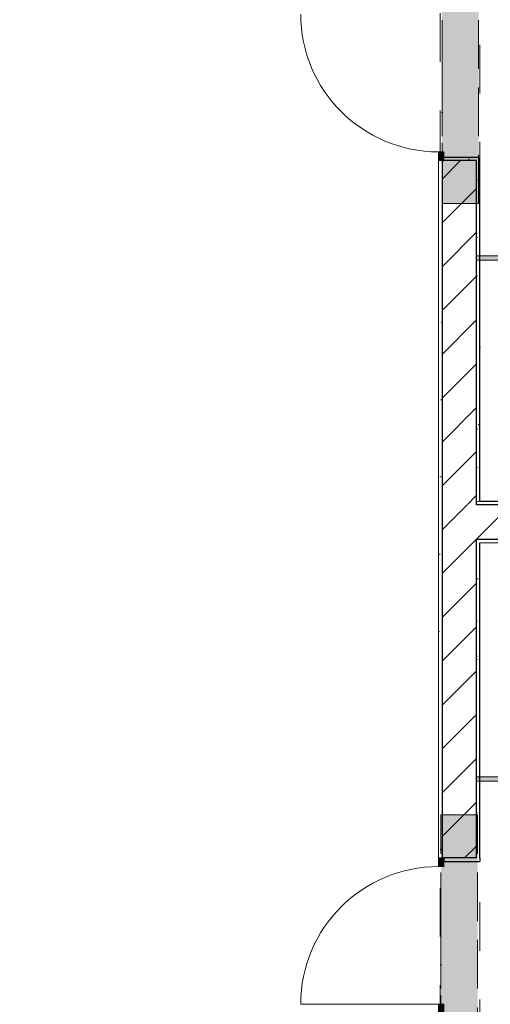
# Model space of a CAD drawing. Header units: millimetres. Extents: x -59761 to 112741, y -57975 to 46221.
# Tile 416 of 421: x 30010 to 32740, y 849 to 6566. Entities that reach past the tile are written whole.
import ezdxf

# ---------------------------------------------------------------- set-up
doc = ezdxf.new("R2010")
doc.units = ezdxf.units.MM
for name, pattern in [('Wipeout_Contour', [1000, 0, -1000]), ('Невидимая', [391.222223, 282.222223, -109]), ('Штриховая', [564.444447, 282.222223, -282.222223]), ('Штрихпунктирная', [670.277762, 352.777767, -176.388884, 0, -141.111112])]:
    doc.linetypes.add(name, pattern=pattern)
for name, color, linetype in [('Интерьер - Оборудование', 7, 'Continuous'), ('Конструктив - Перемычки', 7, 'Continuous'), ('Конструктив - Стены Блок 200 нов', 7, 'Continuous'), ('Элемент Модели - Зона', 7, 'Continuous')]:
    doc.layers.add(name, color=color, linetype=linetype)
pattern_1 = [(45, (-45000, -53650), (-111.36932, 111.36932), [0, -105, 0, -157.5]), (110, (-44650, -53650), (148.0016, 53.86817), [0, -77, 0, -133])]
pattern_2 = [(45, (-45000, -54000), (-127.27922, 127.27922), [])]

msp = doc.modelspace()

# ---------------------------------------------------------------- hatches: boundary and pattern name
at = {"layer": 'Конструктив - Стены Блок 200 нов', "linetype": 'Continuous', "lineweight": 0}
msp.add_hatch(color=255, dxfattribs=at).paths.add_polyline_path([(32440.06, 799.02), (32470.06, 799.02), (32470.06, 849.02), (32440.06, 849.02)])

# ---------------------------------------------------------------- linework, layer by layer
at = {"layer": 'Конструктив - Стены Блок 200 нов', "color": 7, "linetype": 'Continuous', "lineweight": 5}
for p, q in [((32470.06, 5799), (32440.06, 5799)), ((32470.06, 1649.02), (32440.06, 1649.02)), ((32440.06, 849.02), (31640.06, 849.02)), ((32440.06, 799.02), (32440.06, 849.02)), ((32440.06, 849.02), (32470.06, 849.02)), ((32470.06, 849.02), (32470.06, 799.02))]:
    msp.add_line(p, q, dxfattribs=at)
for centre, start, end in [((32440.06, 6599), 180, 270), ((32440.06, 849.02), 90, 180)]:
    msp.add_arc(centre, 800, start, end, dxfattribs=at)
at = {"layer": 'Элемент Модели - Зона', "color": 253, "linetype": 'Штриховая', "lineweight": 15, "flags": 128}
for points in [[(-8890, -17680), (-3119.74, -17680), (-3119.74, -14858.42), (142.53, -11594.86), (156.67, -11609), (156.67, -11580), (18300, -11580), (18300, -11600), (32399.73, -11600), (32399.73, -11580), (69081.36, -11580), (72316.72, -14823.47), (72320.06, -15158.11), (72320.06, -17695), (72360, -17695), (72360, -19700), (72120, -19700), (72120, -18300), (71700, -18300), (71700, -17900), (63300, -17900), (63300, -18300), (62700, -18300), (62700, -17900), (54320, -17900), (54320, -27030), (62700, -27030), (62700, -26350), (63300, -26350), (63300, -27540), (67380, -27540), (67380, -26630), (67500, -26630), (67500, -27660), (62920, -27660), (62920, -32819.89), (72120, -32819.89), (72120, -27750), (71650, -27750), (71650, -26250), (72120, -26250), (72120, -21200), (72360, -21200), (72360, -33849.94), (72120, -33849.94), (72120, -33059.89), (54320, -33059.89), (54320, -39349.94), (72120, -39349.94), (72120, -36299.94), (71700.06, -36299.94), (71700.06, -35674.44), (72120, -35674.44), (72120, -35349.94), (72360, -35349.94), (72360, -35679.94), (75850, -35679.94), (75850, -16794.88), (75238.88, -16794.88), (75238.88, -9000), (80700, -9000), (80700, -8700), (81300, -8700), (81300, -9000), (87517.1, -9000), (87517.1, -320), (85530, -320), (85530, 300), (84182.9, 300), (81300, 300), (81300, -300), (80700, -300), (80700, 212.5), (79799.78, 212.5), (72300, 212.5), (72300, -300), (71700, -300), (71700, 212.5), (63300, 212.5), (63300, -300), (62700, -300), (62700, 212.5), (54300, 212.5), (54300, -300), (53700, -300), (53700, 212.5), (45650, 212.5), (45650, -300), (45050, -300), (44950, -300), (44950, -5367.2), (32450.06, -5367.2), (32450.06, -200), (32450.06, 7690), (32460.06, 7690), (32460.06, 13850), (29720, 13850), (29720, 5730), (28964.53, 5730), (28964.53, 212), (27300.06, 212), (27300.06, -300), (26700.06, -300), (26700.06, 212), (18300, 212), (18300, -300), (17700, -300), (17700, 212), (16025.03, 212), (16025.03, -7500), (16025.03, -9042.59), (9300, -9042.59), (9300, -9300), (8700, -9300), (8700, -9042.59), (300, -9042.59), (300, -9300), (-300, -9300), (-300, -9042.59), (-8250, -9042.59), (-8250, -9300), (-8850, -9300), (-8850, -9042.59), (-8890, -9042.59)], [(35450.06, 3769.5), (35450.06, 7379), (32680.06, 7379), (32680.06, 3769.5)], [(35450.06, -80), (35450.06, 3529.5), (32680.06, 3529.5), (32680.06, -80)]]:
    msp.add_lwpolyline(points, close=True, dxfattribs=at)

# ---------------------------------------------------------------- next in the draw order: wipeouts: each hides what was drawn before it
at = {"color": 254, "linetype": 'Wipeout_Contour', "lineweight": 0, "ltscale": 10024552.9607766}
msp.add_wipeout([(32460.06, 5749), (32440.06, 5749), (32440.06, 1699.02), (32460.06, 1699.02)], dxfattribs=at).dxf.layer = 'Конструктив - Стены Блок 200 нов'
at = {"color": 254, "linetype": 'Wipeout_Contour', "lineweight": 0, "ltscale": 10024958.57025775}
msp.add_wipeout([(32660.06, 3769.5), (32680.06, 3769.5), (32680.06, 5749), (32660.06, 5749)], dxfattribs=at).dxf.layer = 'Конструктив - Стены Блок 200 нов'
at = {"color": 254, "linetype": 'Wipeout_Contour', "lineweight": 0, "ltscale": 10025507.39980507}
msp.add_wipeout([(32680.06, 3529.5), (32680.06, 3549.5), (32660.06, 3549.5), (32660.06, 3529.5)], dxfattribs=at).dxf.layer = 'Конструктив - Стены Блок 200 нов'

# ---------------------------------------------------------------- next in the draw order: hatches: boundary and pattern name
at = {"layer": 'Конструктив - Стены Блок 200 нов', "linetype": 'Continuous', "lineweight": 5}
h = msp.add_hatch(dxfattribs=at)
h.set_pattern_fill('ШТУКАТУРКА__ГИПС_01_000D', color=252, style=0, pattern_type=2)
h.set_pattern_definition(pattern_1)
h.paths.add_polyline_path([(32460.06, 5749), (32440.06, 5749), (32440.06, 1699.02), (32460.06, 1699.02)])
h = msp.add_hatch(dxfattribs=at)
h.set_pattern_fill('ШТУКАТУРКА__ГИПС_01_000D', color=252, style=0, pattern_type=2)
h.set_pattern_definition(pattern_1)
h.paths.add_polyline_path([(32660.06, 3769.5), (32680.06, 3769.5), (32680.06, 5749), (32660.06, 5749)])

# ---------------------------------------------------------------- next in the draw order: wipeouts: each hides what was drawn before it
at = {"color": 254, "linetype": 'Wipeout_Contour', "lineweight": 0, "ltscale": 10025926.5224172}
msp.add_wipeout([(32680.06, 3529.5), (32660.06, 3529.5), (32660.06, 1699.02), (32680.06, 1699.02)], dxfattribs=at).dxf.layer = 'Конструктив - Стены Блок 200 нов'

# ---------------------------------------------------------------- next in the draw order: hatches: boundary and pattern name
at = {"layer": 'Конструктив - Стены Блок 200 нов', "linetype": 'Continuous', "lineweight": 5}
h = msp.add_hatch(dxfattribs=at)
h.set_pattern_fill('ШТУКАТУРКА__ГИПС_01_000D', color=252, style=0, pattern_type=2)
h.set_pattern_definition(pattern_1)
h.paths.add_polyline_path([(32680.06, 3529.5), (32660.06, 3529.5), (32660.06, 1699.02), (32680.06, 1699.02)])

# ---------------------------------------------------------------- next in the draw order: wipeouts: each hides what was drawn before it
at = {"color": 254, "linetype": 'Wipeout_Contour', "lineweight": 0, "ltscale": 10025408.09784334}
msp.add_wipeout([(32680.06, 3749.5), (32680.06, 3769.5), (32660.06, 3769.5), (32660.06, 3749.5)], dxfattribs=at).dxf.layer = 'Конструктив - Стены Блок 200 нов'

# ---------------------------------------------------------------- next in the draw order: hatches: boundary and pattern name
at = {"layer": 'Конструктив - Стены Блок 200 нов', "linetype": 'Continuous', "lineweight": 5}
h = msp.add_hatch(dxfattribs=at)
h.set_pattern_fill('ШТУКАТУРКА__ГИПС_01_000D', color=252, style=0, pattern_type=2)
h.set_pattern_definition(pattern_1)
h.paths.add_polyline_path([(32680.06, 3749.5), (32680.06, 3769.5), (32660.06, 3769.5), (32660.06, 3749.5)])

# ---------------------------------------------------------------- next in the draw order: wipeouts: each hides what was drawn before it
at = {"color": 254, "linetype": 'Wipeout_Contour', "lineweight": 0, "ltscale": 12530455.90992659}
msp.add_wipeout([(32460.06, 3749.5), (32660.06, 3749.5), (32660.06, 5749), (32470.06, 5749), (32460.06, 5749)], dxfattribs=at).dxf.layer = 'Конструктив - Стены Блок 200 нов'

# ---------------------------------------------------------------- next in the draw order: hatches: boundary and pattern name
at = {"layer": 'Интерьер - Оборудование', "linetype": 'Continuous', "lineweight": 0}
msp.add_hatch(color=255, dxfattribs=at).paths.add_polyline_path([(32660.06, 5195), (32660.06, 5170), (32800.06, 5170), (32800.06, 5195)])
at = {"layer": 'Конструктив - Стены Блок 200 нов', "linetype": 'Continuous', "lineweight": 5}
h = msp.add_hatch(dxfattribs=at)
h.set_pattern_fill('БЛОКИ_БЕТОННЫЕ_ЭФФЕКТИВН_2D', style=0, pattern_type=2)
h.set_pattern_definition(pattern_2)
h.paths.add_polyline_path([(32460.06, 3749.5), (32660.06, 3749.5), (32660.06, 5749), (32470.06, 5749), (32460.06, 5749)])

# ---------------------------------------------------------------- next in the draw order: linework, layer by layer
at = {"layer": 'Интерьер - Оборудование', "color": 7, "linetype": 'Continuous', "lineweight": 15, "flags": 128}
msp.add_lwpolyline([(32660.06, 5195), (32660.06, 5170), (32800.06, 5170), (32800.06, 5195)], close=True, dxfattribs=at)
at = {"layer": 'Конструктив - Перемычки', "color": 7, "linetype": 'Невидимая', "lineweight": 0}
msp.add_line((32671.98, 5499), (32459.98, 5499), dxfattribs=at)
at = {"layer": 'Конструктив - Стены Блок 200 нов', "color": 7, "linetype": 'Continuous', "lineweight": 5}
msp.add_line((32440.06, 5799), (32440.06, 5749), dxfattribs=at)

# ---------------------------------------------------------------- next in the draw order: wipeouts: each hides what was drawn before it
at = {"color": 254, "linetype": 'Wipeout_Contour', "lineweight": 0, "ltscale": 12530249.57104851}
msp.add_wipeout([(32680.06, 5749), (32680.06, 5769), (32470.06, 5769), (32470.06, 5749), (32660.06, 5749)], dxfattribs=at).dxf.layer = 'Конструктив - Стены Блок 200 нов'
at = {"color": 254, "linetype": 'Wipeout_Contour', "lineweight": 0, "ltscale": 10025020.55769243}
msp.add_wipeout([(32660.06, 3549.5), (32660.06, 3749.5), (32460.06, 3749.5), (32460.06, 3549.5)], dxfattribs=at).dxf.layer = 'Конструктив - Стены Блок 200 нов'

# ---------------------------------------------------------------- next in the draw order: hatches: boundary and pattern name
at = {"layer": 'Конструктив - Перемычки', "linetype": 'Continuous', "lineweight": 0}
msp.add_hatch(color=59, dxfattribs=at).paths.add_polyline_path([(32459.98, 5499), (32671.98, 5499), (32671.98, 6899), (32459.98, 6899)])
at = {"layer": 'Конструктив - Стены Блок 200 нов', "linetype": 'Continuous', "lineweight": 0}
msp.add_hatch(color=255, dxfattribs=at).paths.add_polyline_path([(32470.06, 5749), (32470.06, 5799), (32440.06, 5799), (32440.06, 5749)])
at = {"layer": 'Конструктив - Стены Блок 200 нов', "linetype": 'Continuous', "lineweight": 5}
h = msp.add_hatch(dxfattribs=at)
h.set_pattern_fill('ШТУКАТУРКА__ГИПС_01_000D', color=252, style=0, pattern_type=2)
h.set_pattern_definition(pattern_1)
h.paths.add_polyline_path([(32680.06, 5749), (32680.06, 5769), (32470.06, 5769), (32470.06, 5749), (32660.06, 5749)])
h = msp.add_hatch(dxfattribs=at)
h.set_pattern_fill('БЛОКИ_БЕТОННЫЕ_ЭФФЕКТИВН_2D', style=0, pattern_type=2)
h.set_pattern_definition(pattern_2)
h.paths.add_polyline_path([(32660.06, 3549.5), (32660.06, 3749.5), (32460.06, 3749.5), (32460.06, 3549.5)])

# ---------------------------------------------------------------- next in the draw order: linework, layer by layer
at = {"layer": 'Конструктив - Перемычки', "color": 7, "linetype": 'Невидимая', "lineweight": 0}
for p, q in [((32459.98, 5499), (32459.98, 6899)), ((32671.98, 5499), (32671.98, 6899))]:
    msp.add_line(p, q, dxfattribs=at)
at = {"layer": 'Конструктив - Перемычки', "color": 7, "linetype": 'Штрихпунктирная', "lineweight": 0}
msp.add_line((32459.98, 5499), (32459.98, 6899), dxfattribs=at)
at = {"layer": 'Конструктив - Стены Блок 200 нов', "color": 7, "linetype": 'Continuous', "lineweight": 5}
for p, q in [((32470.06, 5749), (32470.06, 5799)), ((32440.06, 5749), (32460.06, 5749)), ((32440.06, 5749), (32470.06, 5749)), ((32440.06, 5749), (32460.06, 5749)), ((32440.06, 5749), (32460.06, 5749))]:
    msp.add_line(p, q, dxfattribs=at)
at = {"layer": 'Конструктив - Стены Блок 200 нов', "color": 7, "linetype": 'Continuous', "lineweight": 30}
for p, q in [((32460.06, 5749), (32460.06, 3749.5)), ((32460.06, 5749), (32470.06, 5749)), ((32460.06, 5749), (32470.06, 5749)), ((32460.06, 5749), (32470.06, 5749)), ((32470.06, 5769), (32680.06, 5769)), ((32470.06, 5749), (32470.06, 5769)), ((32470.06, 5769), (32680.06, 5769)), ((32660.06, 5749), (32470.06, 5749)), ((32660.06, 3749.5), (32660.06, 5749)), ((32680.06, 5749), (32680.06, 5769)), ((32680.06, 5749), (32680.06, 5769)), ((32680.06, 3749.5), (32660.06, 3749.5))]:
    msp.add_line(p, q, dxfattribs=at)
at = {"layer": 'Конструктив - Стены Блок 200 нов', "color": 7, "linetype": 'Continuous', "lineweight": 30, "flags": 128}
msp.add_lwpolyline([(32680.06, 3769.5), (32680.06, 5749)], dxfattribs=at)

# ---------------------------------------------------------------- next in the draw order: wipeouts: each hides what was drawn before it
at = {"color": 254, "linetype": 'Wipeout_Contour', "lineweight": 0, "ltscale": 12531871.91912622}
msp.add_wipeout([(32460.06, 1699.02), (32470.06, 1699.02), (32660.06, 1699.02), (32660.06, 3549.5), (32460.06, 3549.5)], dxfattribs=at).dxf.layer = 'Конструктив - Стены Блок 200 нов'

# ---------------------------------------------------------------- next in the draw order: hatches: boundary and pattern name
at = {"layer": 'Интерьер - Оборудование', "linetype": 'Continuous', "lineweight": 0}
msp.add_hatch(color=255, dxfattribs=at).paths.add_polyline_path([(32660.06, 2144.5), (32803.4, 2144.5), (32803.4, 2169.5), (32660.06, 2169.5)])
at = {"layer": 'Конструктив - Стены Блок 200 нов', "linetype": 'Continuous', "lineweight": 5}
h = msp.add_hatch(dxfattribs=at)
h.set_pattern_fill('БЛОКИ_БЕТОННЫЕ_ЭФФЕКТИВН_2D', style=0, pattern_type=2)
h.set_pattern_definition(pattern_2)
h.paths.add_polyline_path([(32460.06, 1699.02), (32470.06, 1699.02), (32660.06, 1699.02), (32660.06, 3549.5), (32460.06, 3549.5)])

# ---------------------------------------------------------------- next in the draw order: linework, layer by layer
at = {"layer": 'Интерьер - Оборудование', "color": 7, "linetype": 'Continuous', "lineweight": 15, "flags": 128}
msp.add_lwpolyline([(32660.06, 2144.5), (32660.06, 2169.5), (32803.4, 2169.5), (32803.4, 2144.5)], close=True, dxfattribs=at)
at = {"layer": 'Конструктив - Перемычки', "color": 7, "linetype": 'Невидимая', "lineweight": 0}
msp.add_line((32666.06, 1949.02), (32454.06, 1949.02), dxfattribs=at)
at = {"layer": 'Конструктив - Стены Блок 200 нов', "color": 7, "linetype": 'Continuous', "lineweight": 30}
for p, q in [((32460.06, 3749.5), (32460.06, 3549.5)), ((32660.06, 3549.5), (32680.06, 3549.5))]:
    msp.add_line(p, q, dxfattribs=at)
at = {"layer": 'Конструктив - Стены Блок 200 нов', "color": 7, "linetype": 'Continuous', "lineweight": 5}
msp.add_line((32440.06, 1649.02), (32440.06, 1699.02), dxfattribs=at)
at = {"layer": 'Конструктив - Стены Блок 200 нов', "color": 7, "linetype": 'Continuous', "lineweight": 5, "flags": 128}
msp.add_lwpolyline([(32440.06, 5749), (32440.06, 1699.02)], dxfattribs=at)

# ---------------------------------------------------------------- next in the draw order: wipeouts: each hides what was drawn before it
at = {"color": 254, "linetype": 'Wipeout_Contour', "lineweight": 0, "ltscale": 12532543.02302156}
msp.add_wipeout([(32680.06, 1699.02), (32660.06, 1699.02), (32470.06, 1699.02), (32470.06, 1679.02), (32680.06, 1679.02)], dxfattribs=at).dxf.layer = 'Конструктив - Стены Блок 200 нов'

# ---------------------------------------------------------------- next in the draw order: hatches: boundary and pattern name
at = {"layer": 'Конструктив - Перемычки', "linetype": 'Continuous', "lineweight": 0}
msp.add_hatch(color=59, dxfattribs=at).paths.add_polyline_path([(32454.06, 549.02), (32666.06, 549.02), (32666.06, 1949.02), (32454.06, 1949.02)])
at = {"layer": 'Конструктив - Стены Блок 200 нов', "linetype": 'Continuous', "lineweight": 0}
msp.add_hatch(color=255, dxfattribs=at).paths.add_polyline_path([(32470.06, 1699.02), (32440.06, 1699.02), (32440.06, 1649.02), (32470.06, 1649.02)])

# ---------------------------------------------------------------- next in the draw order: linework, layer by layer
at = {"layer": 'Конструктив - Перемычки', "color": 7, "linetype": 'Невидимая', "lineweight": 0}
for p, q in [((32454.06, 549.02), (32454.06, 1949.02)), ((32666.06, 549.02), (32666.06, 1949.02))]:
    msp.add_line(p, q, dxfattribs=at)
at = {"layer": 'Конструктив - Перемычки', "color": 7, "linetype": 'Штрихпунктирная', "lineweight": 0}
msp.add_line((32454.06, 549.02), (32454.06, 1949.02), dxfattribs=at)
at = {"layer": 'Конструктив - Стены Блок 200 нов', "color": 7, "linetype": 'Continuous', "lineweight": 30}
for p, q in [((32460.06, 3549.5), (32460.06, 1699.02)), ((32660.06, 1699.02), (32660.06, 3549.5)), ((32460.06, 1699.02), (32470.06, 1699.02)), ((32460.06, 1699.02), (32470.06, 1699.02)), ((32460.06, 1699.02), (32470.06, 1699.02)), ((32470.06, 1699.02), (32470.06, 1679.02)), ((32660.06, 1699.02), (32470.06, 1699.02)), ((32470.06, 1679.02), (32680.06, 1679.02)), ((32470.06, 1679.02), (32680.06, 1679.02)), ((32680.06, 1699.02), (32680.06, 1679.02)), ((32680.06, 1699.02), (32680.06, 1679.02))]:
    msp.add_line(p, q, dxfattribs=at)
at = {"layer": 'Конструктив - Стены Блок 200 нов', "color": 7, "linetype": 'Continuous', "lineweight": 5}
for p, q in [((32440.06, 1699.02), (32460.06, 1699.02)), ((32440.06, 1699.02), (32470.06, 1699.02)), ((32440.06, 1699.02), (32460.06, 1699.02)), ((32440.06, 1699.02), (32460.06, 1699.02)), ((32470.06, 1699.02), (32470.06, 1649.02))]:
    msp.add_line(p, q, dxfattribs=at)
at = {"layer": 'Конструктив - Стены Блок 200 нов', "color": 7, "linetype": 'Continuous', "lineweight": 30, "flags": 128}
msp.add_lwpolyline([(32680.06, 1699.02), (32680.06, 3529.5)], dxfattribs=at)

# ---------------------------------------------------------------- next in the draw order: wipeouts: each hides what was drawn before it
at = {"color": 254, "linetype": 'Wipeout_Contour', "lineweight": 0, "ltscale": 10025457.74709908}
msp.add_wipeout([(32680.06, 3549.5), (32680.06, 3749.5), (32660.06, 3749.5), (32660.06, 3549.5)], dxfattribs=at).dxf.layer = 'Конструктив - Стены Блок 200 нов'

# ---------------------------------------------------------------- next in the draw order: hatches: boundary and pattern name
at = {"layer": 'Конструктив - Стены Блок 200 нов', "linetype": 'Continuous', "lineweight": 5}
h = msp.add_hatch(dxfattribs=at)
h.set_pattern_fill('БЛОКИ_БЕТОННЫЕ_ЭФФЕКТИВН_2D', style=0, pattern_type=2)
h.set_pattern_definition(pattern_2)
h.paths.add_polyline_path([(32680.06, 3549.5), (32680.06, 3749.5), (32660.06, 3749.5), (32660.06, 3549.5)])

# ---------------------------------------------------------------- next in the draw order: wipeouts: each hides what was drawn before it
at = {"color": 254, "linetype": 'Wipeout_Contour', "lineweight": 0, "ltscale": 10030952.52411747}
msp.add_wipeout([(35450.06, 3769.5), (32680.06, 3769.5), (32680.06, 3749.5), (35450.06, 3749.5)], dxfattribs=at).dxf.layer = 'Конструктив - Стены Блок 200 нов'
at = {"color": 254, "linetype": 'Wipeout_Contour', "lineweight": 0, "ltscale": 10031051.77122237}
msp.add_wipeout([(32680.06, 3529.5), (35450.06, 3529.5), (35450.06, 3549.5), (32680.06, 3549.5)], dxfattribs=at).dxf.layer = 'Конструктив - Стены Блок 200 нов'

# ---------------------------------------------------------------- next in the draw order: hatches: boundary and pattern name
at = {"layer": 'Конструктив - Стены Блок 200 нов', "linetype": 'Continuous', "lineweight": 5}
h = msp.add_hatch(dxfattribs=at)
h.set_pattern_fill('ШТУКАТУРКА__ГИПС_01_000D', color=252, style=0, pattern_type=2)
h.set_pattern_definition(pattern_1)
h.paths.add_polyline_path([(35450.06, 3769.5), (32680.06, 3769.5), (32680.06, 3749.5), (35450.06, 3749.5)])
h = msp.add_hatch(dxfattribs=at)
h.set_pattern_fill('ШТУКАТУРКА__ГИПС_01_000D', color=252, style=0, pattern_type=2)
h.set_pattern_definition(pattern_1)
h.paths.add_polyline_path([(32680.06, 3529.5), (35450.06, 3529.5), (35450.06, 3549.5), (32680.06, 3549.5)])

# ---------------------------------------------------------------- next in the draw order: wipeouts: each hides what was drawn before it
at = {"color": 254, "linetype": 'Wipeout_Contour', "lineweight": 0, "ltscale": 10031002.14594572}
msp.add_wipeout([(32680.06, 3549.5), (35450.06, 3549.5), (35450.06, 3749.5), (32680.06, 3749.5)], dxfattribs=at).dxf.layer = 'Конструктив - Стены Блок 200 нов'

# ---------------------------------------------------------------- next in the draw order: hatches: boundary and pattern name
at = {"layer": 'Конструктив - Стены Блок 200 нов', "linetype": 'Continuous', "lineweight": 5}
h = msp.add_hatch(dxfattribs=at)
h.set_pattern_fill('БЛОКИ_БЕТОННЫЕ_ЭФФЕКТИВН_2D', style=0, pattern_type=2)
h.set_pattern_definition(pattern_2)
h.paths.add_polyline_path([(32680.06, 3549.5), (35450.06, 3549.5), (35450.06, 3749.5), (32680.06, 3749.5)])

# ---------------------------------------------------------------- next in the draw order: linework, layer by layer
at = {"layer": 'Конструктив - Стены Блок 200 нов', "color": 7, "linetype": 'Continuous', "lineweight": 30}
for p, q in [((32680.06, 3749.5), (32660.06, 3749.5)), ((35450.06, 3749.5), (32680.06, 3749.5)), ((32660.06, 3549.5), (32680.06, 3549.5)), ((32680.06, 3549.5), (35450.06, 3549.5))]:
    msp.add_line(p, q, dxfattribs=at)
at = {"layer": 'Конструктив - Стены Блок 200 нов', "color": 7, "linetype": 'Continuous', "lineweight": 30, "flags": 128}
msp.add_lwpolyline([(35450.06, 3769.5), (32680.06, 3769.5)], dxfattribs=at)
at = {"layer": 'Конструктив - Стены Блок 200 нов', "color": 7, "linetype": 'Continuous', "lineweight": 5, "flags": 128}
msp.add_lwpolyline([(32680.06, 3529.5), (35450.06, 3529.5)], dxfattribs=at)

doc.saveas('drawing.dxf')
